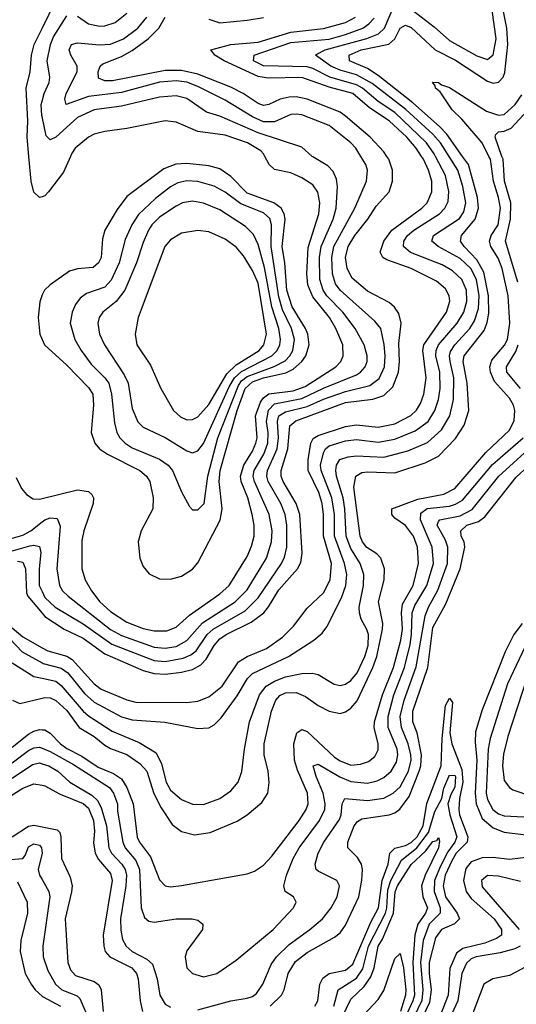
# Model space of a CAD drawing. Header units: inches. Extents: x 884549 to 1028252, y 526810 to 653624.
# Tile 943 of 1056: x 1019918 to 1021735, y 606897 to 610500. Entities that reach past the tile are written whole.
import ezdxf

# ---------------------------------------------------------------- set-up
doc = ezdxf.new("R2010")
doc.units = ezdxf.units.IN
doc.header["$MEASUREMENT"] = 0
for name, color, linetype in [('B0610', 7, 'Continuous'), ('B0611', 7, 'Continuous'), ('B0620', 7, 'Continuous'), ('B0621', 7, 'Continuous')]:
    doc.layers.add(name, color=color, linetype=linetype)

msp = doc.modelspace()

# ---------------------------------------------------------------- linework, layer by layer
at = {"layer": 'B0610', "color": 5}
for points, elevation in [([(1020000, 609852.6), (1019990, 609849.7), (1019970, 609869.6), (1019959.6, 609910), (1019951.5, 610000)], 2880), ([(1020000, 609492.8), (1019998.5, 609490), (1019992, 609468), (1019986, 609410), (1019991.3, 609350), (1020000, 609330.2)], 2920), ([(1019904.5, 608824.5), (1019924.8, 608784.8), (1019942.4, 608762.4), (1019967, 608747), (1019990, 608745.5), (1020000, 608747.9)], 2880), ([(1019870, 608597.3), (1019930, 608614.1), (1019958.5, 608630), (1020000, 608662.6)], 2860), ([(1019870, 608550.5), (1019954.9, 608574.9), (1019970, 608577.6), (1019990, 608572.3), (1019994.8, 608550), (1019988.7, 608490), (1019989.5, 608430), (1020000, 608407.1)], 2840), ([(1019910, 608518.9), (1019930, 608514.9), (1019938.6, 608490), (1019942.6, 608402.6), (1019947.8, 608390), (1020000, 608328.2)], 2820), ([(1019890, 608274.2), (1019930, 608241.9), (1020000, 608201.7)], 2780), ([(1019858.7, 608258.7), (1019927, 608187), (1020000, 608146.5)], 2760), ([(1019890, 608147.1), (1019970, 608096.9), (1020000, 608090.2)], 2740), ([(1019891.8, 608010), (1019918.2, 607998.2), (1020000, 608017.7)], 2720), ([(1019890, 607838.3), (1019950, 607885.4), (1019970, 607896.2), (1019990, 607902.1), (1020000, 607901.4)], 2680), ([(1019890, 607780.2), (1019950, 607825.4), (1019970, 607835.1), (1019990, 607837.8), (1020000, 607833.9)], 2660), ([(1019890, 607724.9), (1019965.1, 607774.9), (1019990, 607780.1), (1020000, 607777.2)], 2640), ([(1019690, 607537.9), (1019930, 607688.4), (1019970, 607703.5), (1020000, 607698.5)], 2620), ([(1019890, 607510.1), (1019950, 607548.4), (1019970, 607552.4), (1020000, 607546.4)], 2580), ([(1019870, 607425.9), (1019929.1, 607430.9), (1019938.1, 607441.9), (1019950, 607472.6), (1019970, 607483.8), (1019990, 607478.7), (1019997.4, 607470), (1020000.1, 607450), (1019985.5, 607390), (1019990.6, 607370), (1020000, 607353.6)], 2560), ([(1019910, 607344.4), (1019944.9, 607270), (1019946.1, 607230), (1019922.7, 607130), (1019920.1, 607090), (1019938.5, 607010), (1019959.3, 606970), (1019975.1, 606950), (1020000, 606927.1)], 2540)]:
    msp.add_lwpolyline(points, dxfattribs=dict(at, elevation=elevation))
at = {"layer": 'B0611', "color": 5}
for points, elevation in [([(1019951.5, 610000), (1019945.1, 610070), (1019947.6, 610130), (1019941.4, 610250), (1019956.3, 610310), (1019961, 610370), (1019971.3, 610410), (1020000, 610468.4)], 2880), ([(1020000, 610146.4), (1019999.2, 610150), (1019996.7, 610190), (1020000, 610201.7)], 2860)]:
    msp.add_lwpolyline(points, dxfattribs=dict(at, elevation=elevation))
at = {"layer": 'B0620', "color": 5}
for points, elevation in [([(1020000, 608747.9), (1020130, 608779.9), (1020170, 608773.9), (1020182.4, 608762.4), (1020188, 608750), (1020186.6, 608730), (1020152, 608630), (1020145.3, 608594.7), (1020145, 608490), (1020157.5, 608450), (1020180.8, 608410), (1020211, 608370), (1020250, 608334), (1020310, 608295.7), (1020370, 608272.8), (1020410, 608263.3), (1020456.7, 608263.3), (1020490, 608276.6), (1020539.5, 608320.5), (1020650, 608398.5), (1020684.7, 608430), (1020750, 608536), (1020766.4, 608573.6), (1020775.6, 608610), (1020775.7, 608650), (1020768.4, 608690), (1020752, 608750), (1020728.2, 608810), (1020725.8, 608830), (1020738.3, 608870), (1020770, 608921.2), (1020782.4, 608950), (1020786.2, 608970), (1020781.2, 609050), (1020799, 609101), (1020810, 609117), (1020830, 609131.4), (1020918.4, 609141.5), (1020961.9, 609158.1), (1021074.9, 609230), (1021092.4, 609250), (1021101.5, 609270), (1021099.7, 609310), (1021074.5, 609370), (1021051.5, 609410), (1020990, 609485.8), (1020971.6, 609530), (1020968.7, 609570), (1020973, 609667), (1021011.8, 609790), (1021015.7, 609830), (1021009.3, 609869.3), (1020990, 609895.9), (1020950, 609922.2), (1020910, 609939.5), (1020850, 609952.4), (1020830.6, 609970.6), (1020815.2, 610000)], 2880), ([(1020103.5, 610000), (1020078.1, 609941.9), (1020023.6, 609870), (1020010, 609855.4), (1020000, 609852.6)], 2880), ([(1020000, 608407.1), (1020010, 608385.2), (1020048.1, 608350), (1020150, 608288.7), (1020254.9, 608214.9), (1020410, 608155.3), (1020450, 608151.9), (1020516.4, 608163.6), (1020544.5, 608175.5), (1020563.1, 608190), (1020604.1, 608250), (1020625.3, 608270), (1020743, 608337), (1020790, 608384.4), (1020875.2, 608510), (1020886.4, 608533.6), (1020895.4, 608570), (1020895.5, 608650), (1020888.8, 608690), (1020873.1, 608730), (1020827.4, 608810), (1020821.8, 608830), (1020824.3, 608850), (1020860.4, 608930), (1020865.1, 608970), (1020861.4, 609030), (1020865.8, 609050), (1020890, 609065.7), (1020970, 609084.6), (1021030, 609111.8), (1021110, 609139.3), (1021198.7, 609161.3), (1021232.8, 609187.2), (1021252.5, 609230), (1021255.3, 609270), (1021251.8, 609311.8), (1021239, 609370), (1021217.6, 609397.6), (1021090, 609510), (1021073.3, 609533.3), (1021062.8, 609570), (1021060, 609630), (1021067.4, 609670), (1021144, 609810), (1021186.5, 609910), (1021190.4, 609950), (1021184.7, 609970), (1021166, 610000)], 2840), ([(1020000, 608146.5), (1020004.2, 608144.2), (1020070, 608127), (1020093.7, 608110), (1020154.6, 608034.6), (1020190, 608002.3), (1020290, 607949.4), (1020330, 607937.9), (1020448.9, 607928.9), (1020570, 607906.2), (1020610, 607909.2), (1020630, 607920.2), (1020655.1, 607944.9), (1020713.8, 608026.2), (1020750.9, 608089.1), (1020770, 608107.6), (1020901.2, 608170), (1020993.8, 608230), (1021024.8, 608255.2), (1021041.7, 608278.3), (1021095, 608385), (1021110.6, 608430), (1021114.3, 608470), (1021106.4, 608510), (1021069.6, 608610), (1021069.6, 608690), (1021060.1, 608750), (1021021.1, 608850), (1021018.4, 608870), (1021030, 608915.3), (1021037.3, 608930), (1021050, 608940.4), (1021110, 608959.6), (1021150, 608964.1), (1021230, 608954.3), (1021290, 608965.3), (1021364.9, 608995.1), (1021411.8, 609030), (1021437, 609070), (1021449.7, 609110), (1021456.1, 609150), (1021455.6, 609210), (1021440.9, 609270), (1021441.5, 609290), (1021450.2, 609310), (1021517.9, 609390), (1021542.5, 609430), (1021554, 609470), (1021552.7, 609510), (1021535.4, 609550), (1021501.6, 609581.6), (1021463.5, 609603.5), (1021347.8, 609647.8), (1021322.1, 609670), (1021322.8, 609690), (1021336.9, 609710), (1021360.4, 609730), (1021454.2, 609790), (1021473.3, 609810), (1021485.4, 609834.6), (1021488.2, 609871.8), (1021475.4, 609930), (1021439.7, 610000)], 2760), ([(1020000, 608017.7), (1020010, 608020.1), (1020030, 608018.6), (1020050, 608009.2), (1020090, 607972.1), (1020135.7, 607910), (1020190, 607876.9), (1020230, 607844.7), (1020250, 607833), (1020310, 607810.9), (1020358, 607778), (1020382.6, 607750), (1020408.4, 607668.4), (1020435.5, 607615.5), (1020475.3, 607555.3), (1020510, 607529.6), (1020557.3, 607517.3), (1020614.2, 607525.8), (1020713.5, 607566.5), (1020750, 607590.1), (1020804.3, 607635.7), (1020825.7, 607670), (1020831, 607709), (1020826.9, 607750), (1020812.3, 607810), (1020812.2, 607850), (1020838.9, 607970), (1020855.4, 608010), (1020870, 608026.4), (1020890, 608036.2), (1020930, 608037.5), (1020963.9, 608023.9), (1021009.6, 607990), (1021050, 607969.3), (1021090, 607961.3), (1021110, 607966.8), (1021130, 607980.1), (1021152.3, 608007.7), (1021210, 608130), (1021224.2, 608170), (1021245.9, 608270), (1021246, 608290), (1021230.7, 608370), (1021251.8, 608450), (1021252.2, 608490), (1021239.4, 608530), (1021224.9, 608544.9), (1021188.2, 608568.2), (1021171.6, 608590), (1021164, 608610), (1021139.9, 608790), (1021147.6, 608830), (1021170, 608843.6), (1021190, 608846.1), (1021290, 608841.7), (1021401.3, 608878.7), (1021450, 608903.3), (1021512.8, 608967.2), (1021544.2, 609015.8), (1021560.8, 609070), (1021555.3, 609170), (1021540.9, 609250), (1021543.7, 609270), (1021616.8, 609363.2), (1021628.3, 609391.7), (1021634.2, 609425.8), (1021633.5, 609490), (1021616.3, 609576.3), (1021590, 609621.6), (1021543.8, 609670), (1021531, 609690), (1021533.9, 609710), (1021584.7, 609770), (1021596.2, 609810), (1021593.1, 609850), (1021559.7, 609970), (1021538.4, 610000)], 2720), ([(1020000, 607901.4), (1020010, 607900.8), (1020030, 607889.7), (1020067.3, 607850), (1020090, 607832.7), (1020145.4, 607805.4), (1020204.5, 607764.4), (1020261.4, 607741.4), (1020290, 607721.9), (1020310.3, 607690.3), (1020332.8, 607630), (1020348.3, 607508.3), (1020356.5, 607490), (1020396.1, 607436.1), (1020430, 607351.8), (1020450, 607330.9), (1020470, 607326.9), (1020510, 607331.1), (1020750, 607374.5), (1020776.4, 607383.6), (1020810, 607405.8), (1020840.8, 607439.2), (1020941, 607570), (1020966.6, 607610), (1020973.3, 607630), (1020971.4, 607670), (1020934.3, 607754.3), (1020923.8, 607790), (1020920.5, 607850), (1020932.3, 607890), (1020950, 607902.2), (1020970, 607895.3), (1021070, 607801.8), (1021090, 607788.2), (1021130, 607772.5), (1021164.7, 607775.3), (1021194.2, 607785.8), (1021216.8, 607803.2), (1021230, 607827.7), (1021229.9, 607850), (1021215, 607910), (1021216.5, 607930), (1021244.8, 608030), (1021285.8, 608130), (1021312.9, 608230), (1021318.2, 608270), (1021315.2, 608330), (1021319, 608361), (1021357.2, 608430), (1021377.4, 608510), (1021373.6, 608570), (1021358.5, 608610), (1021330, 608648.6), (1021290, 608676.2), (1021279.9, 608690), (1021279.3, 608710), (1021374.6, 608745.4), (1021470, 608763.6), (1021510, 608784.6), (1021623.9, 608916.1), (1021710, 608998.2), (1021727.1, 609032.9), (1021729.9, 609070), (1021724.7, 609090), (1021710, 609115), (1021655.6, 609175.6), (1021640.8, 609210), (1021638.2, 609230), (1021645.6, 609254.4), (1021691.1, 609308.9), (1021702.1, 609330), (1021711, 609390), (1021705.6, 609490), (1021683.4, 609590), (1021668, 609628), (1021642, 609670), (1021636.8, 609690), (1021643.2, 609710), (1021668.5, 609750), (1021676.8, 609810), (1021670.3, 609850), (1021652, 609910), (1021639.9, 609990), (1021634.8, 610000)], 2680), ([(1020000, 608662.6), (1020010, 608670.4), (1020030, 608677.6), (1020055.2, 608675.2), (1020066.6, 608646.6), (1020054.3, 608490), (1020063.4, 608430), (1020075, 608410), (1020095.8, 608390), (1020250, 608269), (1020290, 608246.2), (1020410, 608203.4), (1020450, 608199.7), (1020490, 608206.6), (1020530, 608228.7), (1020586.5, 608293.5), (1020706, 608370), (1020750, 608414.3), (1020821.3, 608530), (1020839.3, 608590), (1020841.4, 608630), (1020830.8, 608690), (1020776.4, 608810), (1020772.6, 608830), (1020775.9, 608850), (1020810.8, 608910), (1020825.3, 608950), (1020827, 608990), (1020821.3, 609030), (1020828.7, 609071.3), (1020850, 609094.3), (1020950, 609114.2), (1021030, 609152.2), (1021150, 609200.6), (1021165.3, 609210), (1021181.7, 609230), (1021188.7, 609250), (1021189.1, 609270), (1021178.5, 609310), (1021145.8, 609370), (1021099.9, 609430), (1021041.4, 609490), (1021028.4, 609510), (1021015.5, 609550), (1021015, 609630), (1021020.8, 609670), (1021064.4, 609770), (1021076.2, 609810), (1021080.1, 609890), (1021076.8, 609916.8), (1021064.3, 609944.3), (1021045.5, 609965.5), (1020990, 609998.3), (1020988, 610000)], 2860), ([(1020000, 608328.2), (1020010, 608316.3), (1020081, 608270), (1020150, 608236.8), (1020230, 608179), (1020370, 608118.3), (1020410, 608107.1), (1020450, 608104.7), (1020510, 608112.2), (1020550, 608122.5), (1020580.5, 608139.5), (1020600.3, 608159.7), (1020629.7, 608210.3), (1020650, 608233.8), (1020673.4, 608250), (1020765.1, 608294.9), (1020810.7, 608330), (1020828.6, 608351.4), (1020866, 608414), (1020933.8, 608490), (1020946, 608514), (1020951.8, 608548.2), (1020942.6, 608690), (1020929.7, 608730), (1020881.7, 608810), (1020874.7, 608830), (1020875, 608850), (1020899.3, 608930), (1020906.1, 609013.9), (1020927.9, 609032.1), (1021110, 609099), (1021210, 609111.3), (1021250, 609124.6), (1021283.3, 609156.7), (1021303.5, 609210), (1021307.3, 609250), (1021304.5, 609315.5), (1021313.6, 609390), (1021305, 609425), (1021288.7, 609448.7), (1021270, 609465.6), (1021190, 609506.4), (1021134.3, 609554.3), (1021115.8, 609590), (1021110.2, 609630), (1021119.7, 609670), (1021143.6, 609710), (1021191.2, 609770), (1021222.1, 609817.9), (1021269.3, 609870.7), (1021282.1, 609910), (1021281.4, 609950), (1021268.4, 609990), (1021261.5, 610000)], 2820), ([(1020000, 608201.7), (1020020.4, 608190), (1020090, 608171), (1020110, 608158.9), (1020190, 608069.7), (1020216.1, 608050), (1020310, 608011.6), (1020342.8, 608002.8), (1020530, 608001.2), (1020570, 608006.7), (1020610, 608021.5), (1020658.6, 608061.4), (1020717.9, 608150), (1020750, 608169.4), (1020821.2, 608198.8), (1020879.2, 608240.8), (1020919.6, 608280.4), (1020970, 608347.2), (1021030, 608402.2), (1021054.4, 608450), (1021058.4, 608510), (1021029.8, 608610), (1021030, 608690), (1021024, 608730), (1021011.9, 608770), (1020973.9, 608850), (1020973, 608890), (1020983, 608950), (1020992.1, 608967.9), (1021010, 608978.8), (1021110, 609011.3), (1021150, 609017.1), (1021230, 609009.3), (1021290, 609020.9), (1021348.5, 609051.5), (1021369.1, 609070.9), (1021384.8, 609095.2), (1021397.1, 609130), (1021405.1, 609190), (1021392.7, 609290), (1021396, 609310), (1021478.9, 609430), (1021491.7, 609470), (1021489.5, 609490), (1021475.7, 609515.7), (1021442.9, 609542.9), (1021349.9, 609590), (1021261.3, 609621.3), (1021247, 609630), (1021237.2, 609650), (1021249.9, 609690), (1021279.1, 609730), (1021389.1, 609810), (1021408.4, 609830), (1021425.3, 609870), (1021425.2, 609910), (1021413.7, 609950), (1021395, 609990), (1021388.3, 610000)], 2780), ([(1020000, 608090.2), (1020050, 608079.1), (1020070, 608063.7), (1020150, 607970.1), (1020170, 607952.9), (1020256.4, 607896.4), (1020355.3, 607855.3), (1020416.7, 607816.7), (1020436.9, 607776.9), (1020453.8, 607710), (1020470, 607681.1), (1020510, 607645.9), (1020550, 607628.8), (1020590, 607628.1), (1020649.7, 607650), (1020690, 607678.6), (1020717.1, 607710), (1020731, 607749), (1020739.9, 607830), (1020758.1, 607930), (1020795.7, 608030), (1020819.1, 608060.9), (1020850, 608079.6), (1020890, 608095.7), (1020950, 608107.3), (1020988.2, 608108.2), (1021010, 608103.7), (1021068.3, 608068.3), (1021090, 608063.1), (1021110, 608067.9), (1021130, 608081.9), (1021152.4, 608110), (1021181.2, 608170), (1021192.5, 608210), (1021193.6, 608250), (1021188.5, 608268.5), (1021166.9, 608306.9), (1021160.8, 608330), (1021160.3, 608350), (1021175.8, 608430), (1021176.4, 608470), (1021163.8, 608510), (1021130, 608565.5), (1021112.8, 608610), (1021107.3, 608710), (1021100.8, 608750), (1021077.6, 608830), (1021074.2, 608850), (1021077.1, 608870), (1021088.7, 608891.3), (1021119.1, 608900.9), (1021150, 608904.2), (1021250, 608899.8), (1021337.8, 608922.2), (1021410, 608953.2), (1021461.1, 608998.9), (1021491.2, 609050), (1021504.9, 609110), (1021506.4, 609190), (1021492.6, 609250), (1021490.5, 609270), (1021494.5, 609285.5), (1021509.9, 609310), (1021564.6, 609370), (1021581.9, 609398.1), (1021596.6, 609443.4), (1021598.8, 609490), (1021589.3, 609550), (1021568.2, 609590), (1021530, 609626.8), (1021449.1, 609670), (1021426, 609690), (1021432.2, 609710), (1021526.8, 609773.2), (1021542.7, 609797.3), (1021549.7, 609830), (1021539.6, 609890), (1021520.6, 609950), (1021488.8, 610000)], 2740), ([(1021740.3, 609540.3), (1021694.8, 609690), (1021713.1, 609770), (1021714.6, 609830), (1021691.2, 609910), (1021686.2, 609990), (1021682.5, 610000)], 2660), ([(1020000, 609330.2), (1020008.8, 609310), (1020090, 609236.1), (1020170, 609154.7), (1020185.2, 609130), (1020187.8, 609090), (1020179.3, 608990), (1020192.5, 608950), (1020210.1, 608930), (1020238.7, 608910), (1020357.2, 608850), (1020381.7, 608830), (1020394.3, 608810), (1020406.4, 608750), (1020405, 608710), (1020362.6, 608630), (1020351.4, 608590), (1020357.7, 608530), (1020370, 608499.5), (1020392.2, 608472.2), (1020430, 608453.6), (1020470, 608452.2), (1020510, 608463.3), (1020550, 608489.2), (1020570, 608512.9), (1020651.5, 608668.5), (1020659.3, 608710), (1020648, 608810), (1020650.9, 608850), (1020714.1, 609070), (1020742.4, 609150), (1020770, 609175), (1020810, 609189.1), (1020891.9, 609208.1), (1020918.7, 609221.3), (1020949.9, 609250), (1020964.4, 609270), (1020976.8, 609310), (1020971.8, 609350), (1020963.7, 609370), (1020915.2, 609450), (1020895.1, 609510), (1020887.5, 609610), (1020878, 609670), (1020889.2, 609770), (1020885.2, 609790), (1020874.3, 609810), (1020847.5, 609830), (1020750, 609865.9), (1020690, 609926.8), (1020650, 609954.2), (1020610, 609965.1), (1020530, 609974), (1020488.7, 609971.3), (1020444.9, 609955.1), (1020310, 609853.7), (1020274.1, 609805.9), (1020229.6, 609730), (1020221.4, 609698.6), (1020215.5, 609630), (1020205.9, 609610), (1020186.7, 609593.3), (1020130, 609588.1), (1020100.5, 609579.5), (1020029.2, 609530), (1020009.2, 609510), (1020000, 609492.8)], 2920), ([(1021750, 609150.7), (1021699.7, 609210), (1021698.4, 609230), (1021733.4, 609286.6), (1021742.2, 609310)], 2660), ([(1020000, 607833.9), (1020030, 607822.3), (1020114.8, 607774.8), (1020245.9, 607690), (1020261, 607670), (1020275.8, 607630), (1020276.3, 607603.7), (1020295.3, 607490), (1020304.1, 607470), (1020342.6, 607422.6), (1020355.7, 607390), (1020362.4, 607250), (1020374.1, 607214.1), (1020390, 607200.6), (1020410, 607197.3), (1020490, 607209.4), (1020549.2, 607209.2), (1020570, 607204.2), (1020588.4, 607190), (1020587.2, 607170), (1020530, 607092.6), (1020523.5, 607070), (1020530, 607030.5), (1020550, 607009.2), (1020590, 606997.2), (1020638.7, 607010), (1020710, 607058.4), (1020845.2, 607170), (1020919.8, 607250), (1020929.7, 607270), (1020919.6, 607290), (1020889.8, 607310), (1020883.9, 607330), (1020893.6, 607370), (1020918, 607430), (1020940.1, 607470), (1021014.8, 607570), (1021034.9, 607610), (1021036.1, 607630), (1021028, 607670), (1021002.7, 607730), (1020991.5, 607770), (1021010, 607776), (1021089.2, 607729.2), (1021130, 607711.8), (1021190, 607706.2), (1021225.3, 607714.8), (1021250, 607727.4), (1021277.1, 607750), (1021297.1, 607782.9), (1021301.9, 607810), (1021299.5, 607830), (1021265.6, 607910), (1021265.7, 607950), (1021286.8, 608030), (1021325.3, 608130), (1021346.2, 608213.8), (1021351.8, 608250), (1021354.2, 608330), (1021363.8, 608356.2), (1021407.8, 608430), (1021431.6, 608510), (1021427.4, 608570), (1021383.8, 608670), (1021385.8, 608694.2), (1021408.3, 608711.7), (1021490, 608720.3), (1021512.9, 608727.1), (1021538, 608742), (1021647.9, 608872.1), (1021760.4, 608970)], 2660), ([(1020570, 606876.7), (1020690, 606909.7), (1020750, 606919), (1020770, 606925.5), (1020784, 606936), (1020807.5, 606970), (1020837.6, 607042.4), (1020857.7, 607070), (1020904.1, 607115.9), (1020979.2, 607170), (1021025.9, 607210), (1021057.5, 607250), (1021079.6, 607290), (1021088.3, 607330), (1021077.8, 607350), (1021010, 607383.7), (1021003.2, 607390), (1020998.4, 607410), (1021010.4, 607450), (1021030.7, 607490), (1021087.4, 607572.6), (1021094.4, 607590), (1021098.2, 607630), (1021107.3, 607650), (1021190, 607642.9), (1021250, 607651.7), (1021283.9, 607670), (1021310, 607692.2), (1021340.4, 607750), (1021349.7, 607790), (1021349.3, 607810), (1021339.5, 607850), (1021315.3, 607910), (1021310.4, 607950), (1021324.7, 608010), (1021368.5, 608131.5), (1021401.4, 608318.6), (1021413.4, 608350), (1021447.9, 608412.1), (1021483, 608510), (1021483.8, 608570), (1021475.6, 608595.6), (1021445.9, 608650), (1021450, 608664.4), (1021455, 608670), (1021530, 608684.9), (1021572.8, 608707.2), (1021671.3, 608830), (1021803.9, 608950)], 2640), ([(1020833.8, 606890), (1020875.2, 606930), (1020886, 606950), (1020900.1, 607010), (1020927.1, 607052.9), (1020970, 607086.1), (1021070, 607141.9), (1021090, 607158.5), (1021110, 607185.9), (1021159.3, 607290), (1021170, 607350.6), (1021172.1, 607390), (1021168.6, 607410), (1021153.9, 607433.9), (1021118.3, 607470), (1021117.9, 607490), (1021142.1, 607550), (1021154.1, 607565.9), (1021170, 607575.7), (1021270, 607590.4), (1021290, 607597), (1021309.2, 607610.8), (1021342.8, 607657.2), (1021379.4, 607750), (1021385.1, 607770), (1021387.4, 607810), (1021372.3, 607890), (1021356.8, 607930), (1021356.1, 607970), (1021411.1, 608128.9), (1021430, 608275.9), (1021477, 608363), (1021528.9, 608490), (1021546.4, 608570), (1021544, 608590), (1021533, 608610), (1021531.9, 608630), (1021553.3, 608650), (1021596.5, 608663.5), (1021619.7, 608680.3), (1021734.4, 608825.6), (1021848.6, 608931.4)], 2620), ([(1021756, 608290), (1021725.7, 608250), (1021693.6, 608186.4), (1021610, 607974.3), (1021585.5, 607894.4), (1021584, 607856), (1021590, 607790), (1021584.4, 607670), (1021587.9, 607630), (1021610, 607576.7), (1021650, 607542.3), (1021690, 607526.5), (1021770, 607517.2)], 2620), ([(1021787.8, 608250), (1021702.2, 608070), (1021639.1, 607870), (1021631.5, 607830), (1021624.3, 607670), (1021630, 607646.4), (1021649.4, 607610), (1021670, 607593.6), (1021690, 607586.9), (1021810, 607580.2)], 2640), ([(1021773, 608090), (1021703.5, 607876.5), (1021688, 607812), (1021684.1, 607770), (1021690, 607716.1), (1021709.4, 607690), (1021721.9, 607681.9), (1021790, 607658.7)], 2660), ([(1020997.8, 606890), (1021008.6, 606910), (1021015.5, 606970), (1021027.4, 606992.6), (1021050.6, 607009.4), (1021110, 607022.3), (1021136.3, 607043.7), (1021203, 607197), (1021230.8, 607250), (1021244.2, 607350), (1021265.8, 607410), (1021271.6, 607450), (1021290, 607468.1), (1021330, 607478.1), (1021350, 607488.7), (1021371.7, 607510), (1021394.4, 607550), (1021407.8, 607632.2), (1021460.3, 607770), (1021464, 607870), (1021475.5, 607990), (1021490, 608016.9), (1021501.2, 608001.2), (1021491.4, 607890), (1021499.1, 607850), (1021536.1, 607756.1), (1021539.1, 607710), (1021526.9, 607650), (1021524, 607610), (1021526.5, 607590), (1021557.2, 607510), (1021555.4, 607490), (1021515.3, 607450), (1021498.4, 607421.6), (1021474.2, 607370), (1021467.1, 607330), (1021476.3, 607290), (1021518.8, 607230), (1021526.7, 607210), (1021509, 607191), (1021461.6, 607170), (1021439.8, 607140.2), (1021416.3, 607050), (1021415.5, 607010), (1021423.2, 606950), (1021416.9, 606903.1), (1021354.2, 606770)], 2580), ([(1020000, 607777.2), (1020025.1, 607770), (1020057.3, 607750), (1020101.2, 607710), (1020182.4, 607662.4), (1020202.4, 607642.4), (1020216.5, 607616.5), (1020236, 607550), (1020244.3, 607470), (1020254.3, 607450), (1020291.3, 607410), (1020303.5, 607390), (1020308.7, 607370), (1020306.5, 607330), (1020287, 607210), (1020287.6, 607167.6), (1020293.8, 607133.8), (1020307.3, 607110), (1020330, 607090.6), (1020382.5, 607062.5), (1020403.7, 607043.7), (1020420.5, 606990), (1020430.1, 606930), (1020450, 606897.1), (1020470, 606885.8)], 2640), ([(1021067.5, 606890), (1021083.7, 606950), (1021150, 606992.1), (1021173.5, 607026.5), (1021194.1, 607110), (1021255.8, 607230), (1021261.5, 607250), (1021264.8, 607315.2), (1021275.4, 607350), (1021315.3, 607424.7), (1021370.7, 607469.3), (1021413.9, 607526.1), (1021437, 607603), (1021462.3, 607650), (1021470, 607688), (1021487.7, 607730), (1021490, 607734.2), (1021510, 607735.7), (1021511.9, 607730), (1021510, 607691.4), (1021495.5, 607664.5), (1021484.9, 607630), (1021491.6, 607590), (1021517.5, 607510), (1021510.3, 607490), (1021484.8, 607455.2), (1021457.7, 607402.3), (1021435.2, 607350), (1021433.9, 607310), (1021456.1, 607250), (1021456.2, 607230), (1021416.6, 607190), (1021394.5, 607130), (1021384.6, 607050), (1021393.3, 606950), (1021389.3, 606910.7), (1021330, 606786.1)], 2560), ([(1020000, 607698.5), (1020010, 607696.9), (1020066.1, 607666.1), (1020150, 607631.1), (1020170, 607614.3), (1020188.5, 607570), (1020191.5, 607530), (1020188.3, 607488.3), (1020194.2, 607450), (1020206.6, 607426.6), (1020250, 607375.5), (1020256.5, 607350), (1020223, 607150), (1020225.2, 607110), (1020231.2, 607090), (1020247.9, 607070), (1020327.8, 607030), (1020345.1, 607010), (1020351.9, 606990), (1020358.1, 606910), (1020367.2, 606870)], 2620), ([(1020000, 607546.4), (1020055.5, 607535.5), (1020065.1, 607525.1), (1020068.9, 607510), (1020071.4, 607430), (1020102.5, 607362.5), (1020109.3, 607330), (1020107.9, 607307.9), (1020084.5, 607210), (1020093.7, 607050), (1020103.2, 607023.2), (1020122.1, 607002.1), (1020190, 606979.7), (1020208, 606968), (1020216, 606950), (1020223.9, 606870)], 2580), ([(1021097.4, 606850), (1021130, 606915), (1021177.9, 606962.1), (1021202.3, 606997.7), (1021214.5, 607030), (1021230, 607109.5), (1021245.2, 607134.8), (1021286, 607230), (1021291.9, 607308.1), (1021300.5, 607330), (1021350, 607408.7), (1021402.4, 607457.6), (1021430, 607493), (1021443.7, 607496.3), (1021450, 607507.4), (1021454.4, 607494.4), (1021450, 607469.3), (1021401.3, 607370), (1021387.9, 607330), (1021392.8, 607290), (1021409.8, 607250), (1021402.7, 607230), (1021374.6, 607190), (1021363.4, 607150), (1021356.4, 607050), (1021362.7, 606930), (1021356.8, 606910), (1021310, 606807.7)], 2540), ([(1021790, 607437.1), (1021710, 607427.3), (1021650, 607434.4), (1021610, 607433.2), (1021570, 607417.9), (1021550, 607394.2), (1021541.1, 607350), (1021551.6, 607310), (1021570, 607283.6), (1021654.4, 607210), (1021680.6, 607170), (1021680.8, 607150), (1021662.7, 607137.3), (1021619.8, 607120.2), (1021538.9, 607101.1), (1021516.3, 607083.7), (1021492.1, 607027.9), (1021486.1, 606930), (1021446.6, 606830)], 2620), ([(1021750, 607345.8), (1021670, 607365.9), (1021630, 607367.8), (1021608, 607350), (1021610, 607326.3), (1021745.4, 607170)], 2640), ([(1020000, 607353.6), (1020025, 607310), (1020028.4, 607290), (1020003.1, 607110), (1020003.6, 607070), (1020020.4, 607020.4), (1020049.1, 606970), (1020072.7, 606950), (1020127.8, 606927.8), (1020138.2, 606918.2), (1020175.2, 606830)], 2560), ([(1021121.2, 606798.8), (1021230, 606914), (1021250, 606947.4), (1021290, 607064), (1021310, 607082.3), (1021322, 607030), (1021330.5, 606950), (1021329.8, 606930), (1021310.7, 606870.7)], 2520), ([(1021748.9, 607110), (1021730, 607099.4), (1021675.4, 607084.6), (1021588.5, 607070), (1021570, 607062.6), (1021552.1, 607047.8), (1021535.2, 607010), (1021520.6, 606910), (1021484.5, 606830)], 2640), ([(1021770, 607034.4), (1021710, 607002.5), (1021648.4, 606990), (1021616, 606970), (1021576.1, 606863.9)], 2660), ([(1020000, 606927.1), (1020003.7, 606923.7), (1020066.9, 606890)], 2540)]:
    msp.add_lwpolyline(points, dxfattribs=dict(at, elevation=elevation))
for points, elevation in [([(1020530, 609910.9), (1020496.3, 609903.7), (1020470, 609889.1), (1020414.5, 609845.5), (1020352.1, 609787.9), (1020327.8, 609750), (1020304.2, 609695.9), (1020282.3, 609610), (1020253.1, 609546.9), (1020230, 609521.3), (1020162.3, 609497.7), (1020139.2, 609480.8), (1020122.1, 609457.9), (1020109.5, 609430), (1020102.7, 609390), (1020119.1, 609330), (1020142.5, 609290), (1020179.9, 609239.9), (1020229.8, 609189.8), (1020243.6, 609170), (1020254.2, 609130), (1020265.2, 609025.2), (1020273.6, 608990), (1020283.8, 608970), (1020303.6, 608950), (1020330, 608934), (1020430, 608892.2), (1020461, 608870), (1020477, 608850), (1020510, 608771.8), (1020538.7, 608718.7), (1020550, 608706), (1020570, 608706), (1020592.6, 608730), (1020605.7, 608830), (1020642.6, 608970), (1020717.9, 609162.1), (1020730, 609178.6), (1020750, 609194.1), (1020849.3, 609230.7), (1020888.6, 609251.4), (1020906.6, 609270), (1020917.7, 609290), (1020923.8, 609330), (1020912.7, 609370), (1020879.1, 609439.1), (1020865.8, 609485.8), (1020837.4, 609670), (1020839.6, 609750), (1020832.5, 609772.5), (1020810, 609793.4), (1020726.5, 609826.5), (1020670, 609869.3), (1020630, 609891.2), (1020570, 609907.7)], 2940), ([(1020550, 609835.8), (1020514, 609830), (1020490, 609817.9), (1020430, 609777.5), (1020401.9, 609750), (1020388.6, 609730), (1020370, 609685.5), (1020345.6, 609610), (1020302.4, 609510), (1020270.5, 609469.4), (1020221.5, 609430), (1020209.1, 609410), (1020203.6, 609390), (1020210.1, 609350), (1020227.7, 609310), (1020300.6, 609200.6), (1020315.1, 609170), (1020330, 609077.1), (1020350, 609028.4), (1020370, 609008.9), (1020450, 608971), (1020530, 608922.1), (1020550, 608915.3), (1020570, 608922.1), (1020590, 608948.8), (1020683.7, 609156.4), (1020703.4, 609190), (1020730, 609213.3), (1020840.6, 609270), (1020859.6, 609290), (1020869.1, 609310), (1020872.3, 609330), (1020865.7, 609370), (1020840.4, 609450), (1020813.6, 609593.6), (1020790, 609678.2), (1020773.7, 609713.7), (1020743.6, 609743.6), (1020650, 609804.1), (1020590, 609829.4)], 2960), ([(1020570, 609728.5), (1020510, 609719.6), (1020470, 609694.5), (1020449.5, 609670.5), (1020350.8, 609410), (1020339.8, 609350), (1020347.1, 609310), (1020396.4, 609236.4), (1020434.6, 609150), (1020480.6, 609070), (1020506.4, 609046.4), (1020530, 609036.1), (1020550, 609036.6), (1020570, 609047.1), (1020610, 609092.1), (1020675.6, 609204.4), (1020710, 609237.7), (1020794.5, 609290), (1020810.9, 609310), (1020820.8, 609350), (1020790, 609536.1), (1020770, 609582), (1020736.6, 609636.6), (1020710, 609668.3), (1020670, 609697.5), (1020610, 609723.7)], 2980)]:
    msp.add_lwpolyline(points, close=True, dxfattribs=dict(at, elevation=elevation))
at = {"layer": 'B0621', "color": 5}
for points, elevation in [([(1021354.7, 610534.7), (1021434.5, 610474.5), (1021490, 610424.2), (1021590, 610367.6), (1021630, 610354.6), (1021650, 610372.3), (1021660.7, 610430), (1021631.1, 610650)], 2740), ([(1021538.4, 610000), (1021481, 610081), (1021453.7, 610110), (1021356, 610196), (1021230, 610295.8), (1021190, 610321.2), (1021124.2, 610350), (1021123.2, 610370), (1021167.2, 610390), (1021268.9, 610411.1), (1021290.2, 610429.8), (1021310, 610469.5), (1021330, 610480.3), (1021350, 610472.3), (1021437.4, 610390), (1021512, 610352), (1021630, 610275), (1021650, 610268.3), (1021670, 610271.3), (1021686.3, 610290), (1021692.3, 610307.7), (1021704.2, 610410), (1021700, 610470), (1021671.6, 610610)], 2720), ([(1020000, 610468.4), (1020050, 610570.1)], 2880), ([(1021488.8, 610000), (1021456.9, 610050), (1021430, 610081.6), (1021331.2, 610171.2), (1021206.9, 610266.9), (1021150, 610298.9), (1021090, 610315.5), (1021056, 610330), (1021000.3, 610370), (1021005.6, 610374.4), (1021036, 610390), (1021188.5, 610431.5), (1021231, 610449), (1021252.6, 610470), (1021287.1, 610550)], 2740), ([(1020000, 610201.7), (1020008, 610230), (1020026.2, 610270), (1020028.7, 610290), (1020018.3, 610350), (1020030.2, 610410), (1020042.1, 610437.8), (1020090, 610514.7)], 2860), ([(1021166, 610000), (1021147.3, 610030), (1021129.8, 610050), (1021050, 610113.7), (1020950, 610151.7), (1020930, 610155.2), (1020910, 610153.5), (1020850, 610127), (1020810, 610126.3), (1020770, 610144.9), (1020670, 610205.4), (1020570, 610256.5), (1020530, 610272), (1020490, 610276.1), (1020430, 610271.4), (1020290, 610234), (1020170, 610219.8), (1020087.4, 610190), (1020082.8, 610210), (1020088.1, 610230), (1020127.7, 610310), (1020128.8, 610330), (1020105, 610370), (1020098.8, 610390), (1020107.5, 610410), (1020130, 610416.3), (1020210, 610408.2), (1020250, 610411.3), (1020298.1, 610430), (1020350, 610469.3), (1020383.4, 610510)], 2840), ([(1020130, 610513.9), (1020170, 610485.8), (1020210, 610476.2), (1020230, 610477.6), (1020267, 610490), (1020310, 610524.7)], 2860), ([(1021261.5, 610000), (1021250, 610016.7), (1021199.7, 610070), (1021110, 610147.9), (1021090, 610161.5), (1020970, 610209.5), (1020930, 610217.5), (1020903.4, 610216.6), (1020870.7, 610209.3), (1020830, 610189.6), (1020810, 610186.7), (1020790, 610193.1), (1020735.3, 610230), (1020690, 610253.4), (1020570, 610300.6), (1020510, 610314), (1020450, 610314.3), (1020257.1, 610277.1), (1020230, 610277.2), (1020206.1, 610286.1), (1020205, 610310), (1020212.8, 610330), (1020221.5, 610338.5), (1020290, 610366.3), (1020330, 610387.9), (1020387.9, 610430), (1020426.6, 610470), (1020449.6, 610510)], 2820), ([(1020610, 610502.2), (1020650, 610488.7), (1020750, 610498.4), (1020810, 610508.9)], 2820), ([(1021388.3, 610000), (1021368.5, 610030), (1021334.5, 610070), (1021270, 610129.9), (1021197.8, 610177.8), (1021136.3, 610230), (1021050, 610253.8), (1020950, 610288.8), (1020826.5, 610286.5), (1020790, 610293.1), (1020666.3, 610350), (1020632.4, 610370), (1020616.9, 610390), (1020690.9, 610409.1), (1020790, 610417.8), (1020910, 610454.4), (1021030, 610468.5), (1021110, 610490.1), (1021146.8, 610510)], 2780), ([(1021439.7, 610000), (1021434.6, 610010), (1021406.7, 610050), (1021290, 610161.1), (1021230, 610200.9), (1021171.7, 610250), (1021150, 610262.6), (1021053.1, 610290), (1020990, 610322.1), (1020970, 610327.3), (1020810, 610331.4), (1020773.3, 610350), (1020775.6, 610370), (1020910, 610416.5), (1021050, 610429.5), (1021110, 610445.8), (1021172.8, 610470), (1021195.2, 610484.8), (1021214.3, 610505.7)], 2760), ([(1021634.8, 610000), (1021609.6, 610049.6), (1021535.9, 610135.9), (1021500.6, 610170), (1021456.6, 610236.6), (1021439.3, 610250), (1021438.5, 610258.5), (1021428.1, 610271.9), (1021450, 610270.9), (1021461.7, 610261.7), (1021490, 610251.9), (1021626.1, 610166.1), (1021670, 610150.6), (1021690, 610154), (1021730.3, 610189.7), (1021754.7, 610225.3)], 2680), ([(1020988, 610000), (1020950, 610033.6), (1020790, 610086.4), (1020650, 610147.1), (1020601.8, 610161.8), (1020530, 610211.5), (1020490, 610221.9), (1020430, 610217.3), (1020290, 610184), (1020190, 610170.9), (1020130, 610142.8), (1020050, 610070.4), (1020030, 610060.9), (1020015.3, 610075.3), (1020000, 610146.4)], 2860), ([(1021682.5, 610000), (1021656.9, 610070), (1021659.6, 610080.4), (1021670, 610089.4), (1021690, 610092.3), (1021716.3, 610103.7), (1021790, 610183.8), (1021810, 610191.6), (1021813.5, 610170), (1021799.2, 610050), (1021801.5, 610010), (1021805.3, 610000)], 2660), ([(1020815.2, 610000), (1020810, 610009.9), (1020800.1, 610020.1), (1020751.9, 610050), (1020670, 610077.9), (1020570, 610090.6), (1020490, 610125), (1020450, 610130.5), (1020310, 610102.5), (1020230, 610091.7), (1020190, 610080.9), (1020170, 610070.6), (1020121.3, 610030), (1020107.9, 610010), (1020103.5, 610000)], 2880)]:
    msp.add_lwpolyline(points, dxfattribs=dict(at, elevation=elevation))

doc.saveas('drawing.dxf')
